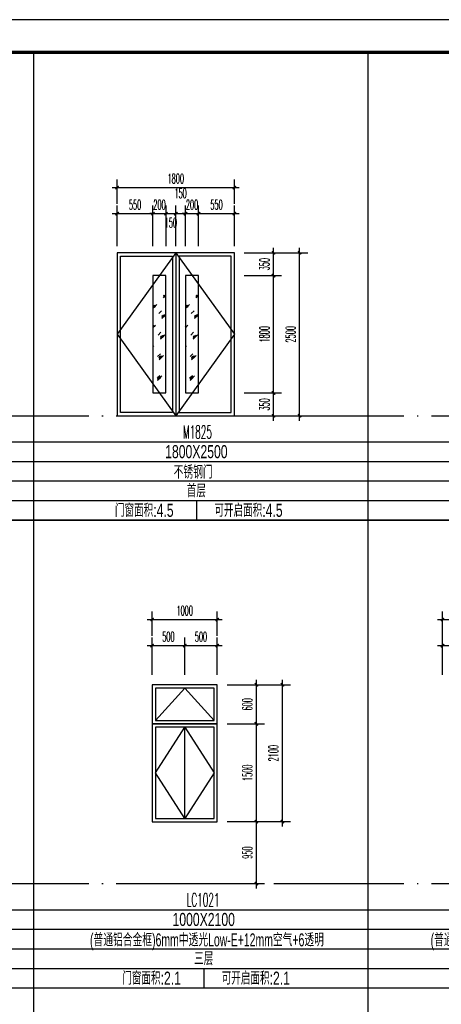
# Model space of a CAD drawing. Extents: x 1779708 to 7299578, y -1121471 to 88434.
# Tile 867 of 1056: x 6582374 to 6588846, y -959251 to -944150. Entities that reach past the tile are written whole.
import ezdxf
from ezdxf.enums import TextEntityAlignment as Align

# ---------------------------------------------------------------- set-up
doc = ezdxf.new("R2010")
doc.units = 0
doc.header["$LTSCALE"] = 1000
doc.header["$MEASUREMENT"] = 0
doc.linetypes.add('DOTE', pattern=[2.42, 2, -0.2, 0.02, -0.2])
doc.layers.get('0').update_dxf_attribs({"linetype": 'CONTINUOUS'})
doc.layers.get('Defpoints').update_dxf_attribs({"linetype": 'CONTINUOUS'})
for name, color, linetype in [('DOTE', 1, 'DOTE'), ('NONE', 7, 'CONTINUOUS'), ('PUB_DIM', 3, 'CONTINUOUS'), ('PUB_TAB', 7, 'CONTINUOUS'), ('PUB_TEXT', 7, 'CONTINUOUS'), ('PUB_TITLE', 4, 'CONTINUOUS'), ('WINDOW', 2, 'CONTINUOUS'), ('可见线', 6, 'CONTINUOUS'), ('立面细线', 114, 'CONTINUOUS')]:
    doc.layers.add(name, color=color, linetype=linetype)
doc.styles.add('_TCH_DIM_T3', font='SIMPLEX.shx', dxfattribs={"width": 0.494118, "bigfont": 'GBCBIG.shx'})
doc.styles.add('dim_font', font='SIMPLEX.shx', dxfattribs={"width": 0.8})
doc.styles.add('华正字体', font='huazheng.shx', dxfattribs={"width": 0.7, "bigfont": 'hztxt.shx'})
doc.dimstyles.new('_TCH_ARCH&&50', dxfattribs={"dimtxt": 148.75, "dimasz": 50, "dimexe": 125, "dimexo": 150, "dimgap": 63.125, "dimtad": 1, "dimdec": 0, "dimzin": 0, "dimdsep": 46, "dimtxsty": '_TCH_DIM_T3', "dimblk": 'ARCHTICK', "dimcen": 0.09, "dimdle": 75, "dimclrt": 7, "dimazin": 2, "dimtfac": 1, "dimtdec": 0, "dimtix": 1, "dimtmove": 2, "dimatfit": 3, "dimfxl": 250, "dimtolj": 1, "dimtzin": 0, "dimarcsym": 0})

# ---------------------------------------------------------------- blocks, each defined once
blk = doc.blocks.new('A$C3D8761CE')
at = {"layer": 'PUB_TITLE'}
blk.add_lwpolyline([(0, 0), (84100, 0), (84100, 59400), (0, 59400)], close=True, dxfattribs=at)
at = {"layer": 'PUB_TITLE', "const_width": 100}
blk.add_lwpolyline([(2500, 1000), (83100, 1000), (83100, 58400), (2500, 58400)], close=True, dxfattribs=at)
blk = doc.blocks.new('_ArchTick')
at = {"color": 0, "linetype": 'ByBlock', "const_width": 0.4}
blk.add_lwpolyline([(-0.5, -0.5), (0.5, 0.5)], dxfattribs=at)
blk = doc.blocks.new('*D2975')
at = {"layer": 'Defpoints', "color": 0, "transparency": 16777216}
for p in [(6585407, -954350), (6586007, -954350), (6585407, -954950)]:
    blk.add_point(p, dxfattribs=at)
at = {"layer": 'PUB_DIM', "color": 0, "lineweight": -2, "transparency": 16777216}
for p, q in [((6585557, -954350), (6586132, -954350)), ((6586007, -955025), (6586007, -954275)), ((6585557, -954950), (6586132, -954950))]:
    blk.add_line(p, q, dxfattribs=at)
at = {"layer": 'PUB_DIM', "color": 0, "lineweight": -2, "transparency": 16777216, "xscale": 50, "yscale": 50, "zscale": 50}
for p, rotation in [((6586007, -954350), 90), ((6586007, -954950), 270)]:
    blk.add_blockref('_ArchTick', p, dxfattribs=dict(at, rotation=rotation))
at = {"layer": 'PUB_DIM', "color": 7, "transparency": 16777216, "insert": (6585869, -954650), "char_height": 148.8, "attachment_point": 5, "rotation": 90, "style": '_TCH_DIM_T3'}
blk.add_mtext('\\A1;600', dxfattribs=at)
blk = doc.blocks.new('*D2976')
at = {"layer": 'Defpoints', "color": 0, "transparency": 16777216}
for p in [(6585407, -954950), (6586007, -954950), (6585407, -956450)]:
    blk.add_point(p, dxfattribs=at)
at = {"layer": 'PUB_DIM', "color": 0, "lineweight": -2, "transparency": 16777216}
for p, q in [((6585557, -954950), (6586132, -954950)), ((6586007, -956525), (6586007, -954875)), ((6585557, -956450), (6586132, -956450))]:
    blk.add_line(p, q, dxfattribs=at)
at = {"layer": 'PUB_DIM', "color": 0, "lineweight": -2, "transparency": 16777216, "xscale": 50, "yscale": 50, "zscale": 50}
for p, rotation in [((6586007, -954950), 90), ((6586007, -956450), 270)]:
    blk.add_blockref('_ArchTick', p, dxfattribs=dict(at, rotation=rotation))
at = {"layer": 'PUB_DIM', "color": 7, "transparency": 16777216, "insert": (6585869, -955700), "char_height": 148.8, "attachment_point": 5, "rotation": 90, "style": '_TCH_DIM_T3'}
blk.add_mtext('\\A1;1500', dxfattribs=at)
blk = doc.blocks.new('*D2977')
at = {"layer": 'Defpoints', "color": 0, "transparency": 16777216}
for p in [(6585407, -956450), (6586007, -956450), (6585407, -957400)]:
    blk.add_point(p, dxfattribs=at)
at = {"layer": 'PUB_DIM', "color": 0, "lineweight": -2, "transparency": 16777216}
for p, q in [((6585557, -956450), (6586132, -956450)), ((6586007, -957475), (6586007, -956375)), ((6585557, -957400), (6586132, -957400))]:
    blk.add_line(p, q, dxfattribs=at)
at = {"layer": 'PUB_DIM', "color": 0, "lineweight": -2, "transparency": 16777216, "xscale": 50, "yscale": 50, "zscale": 50}
for p, rotation in [((6586007, -956450), 90), ((6586007, -957400), 270)]:
    blk.add_blockref('_ArchTick', p, dxfattribs=dict(at, rotation=rotation))
at = {"layer": 'PUB_DIM', "color": 7, "transparency": 16777216, "insert": (6585869, -956925), "char_height": 148.8, "attachment_point": 5, "rotation": 90, "style": '_TCH_DIM_T3'}
blk.add_mtext('\\A1;950', dxfattribs=at)
blk = doc.blocks.new('*D2978')
at = {"layer": 'Defpoints', "color": 0, "transparency": 16777216}
for p in [(6584907, -953750), (6584407, -954350), (6584907, -954350)]:
    blk.add_point(p, dxfattribs=at)
at = {"layer": 'PUB_DIM', "color": 0, "lineweight": -2, "transparency": 16777216}
for p, q in [((6584407, -954200), (6584407, -953625)), ((6584907, -954200), (6584907, -953625)), ((6584332, -953750), (6584982, -953750))]:
    blk.add_line(p, q, dxfattribs=at)
at = {"layer": 'PUB_DIM', "color": 0, "lineweight": -2, "transparency": 16777216, "xscale": 50, "yscale": 50, "zscale": 50, "rotation": 180}
blk.add_blockref('_ArchTick', (6584407, -953750), dxfattribs=at)
at = {"layer": 'PUB_DIM', "color": 0, "lineweight": -2, "transparency": 16777216, "xscale": 50, "yscale": 50, "zscale": 50}
blk.add_blockref('_ArchTick', (6584907, -953750), dxfattribs=at)
at = {"layer": 'PUB_DIM', "color": 7, "transparency": 16777216, "insert": (6584657, -953613), "char_height": 148.8, "attachment_point": 5, "style": '_TCH_DIM_T3'}
blk.add_mtext('\\A1;500', dxfattribs=at)
blk = doc.blocks.new('*D2979')
at = {"layer": 'Defpoints', "color": 0, "transparency": 16777216}
for p in [(6585407, -953750), (6584907, -954350), (6585407, -954350)]:
    blk.add_point(p, dxfattribs=at)
at = {"layer": 'PUB_DIM', "color": 0, "lineweight": -2, "transparency": 16777216}
for p, q in [((6584907, -954200), (6584907, -953625)), ((6585407, -954200), (6585407, -953625)), ((6584832, -953750), (6585482, -953750))]:
    blk.add_line(p, q, dxfattribs=at)
at = {"layer": 'PUB_DIM', "color": 0, "lineweight": -2, "transparency": 16777216, "xscale": 50, "yscale": 50, "zscale": 50, "rotation": 180}
blk.add_blockref('_ArchTick', (6584907, -953750), dxfattribs=at)
at = {"layer": 'PUB_DIM', "color": 0, "lineweight": -2, "transparency": 16777216, "xscale": 50, "yscale": 50, "zscale": 50}
blk.add_blockref('_ArchTick', (6585407, -953750), dxfattribs=at)
at = {"layer": 'PUB_DIM', "color": 7, "transparency": 16777216, "insert": (6585157, -953613), "char_height": 148.8, "attachment_point": 5, "style": '_TCH_DIM_T3'}
blk.add_mtext('\\A1;500', dxfattribs=at)
blk = doc.blocks.new('*D2983')
at = {"layer": 'Defpoints', "color": 0, "transparency": 16777216}
for p in [(6589515, -953750), (6588865, -954350), (6589515, -954350)]:
    blk.add_point(p, dxfattribs=at)
at = {"layer": 'PUB_DIM', "color": 0, "lineweight": -2, "transparency": 16777216}
for p, q in [((6588865, -954200), (6588865, -953625)), ((6589515, -954200), (6589515, -953625)), ((6588790, -953750), (6589590, -953750))]:
    blk.add_line(p, q, dxfattribs=at)
at = {"layer": 'PUB_DIM', "color": 0, "lineweight": -2, "transparency": 16777216, "xscale": 50, "yscale": 50, "zscale": 50, "rotation": 180}
blk.add_blockref('_ArchTick', (6588865, -953750), dxfattribs=at)
at = {"layer": 'PUB_DIM', "color": 0, "lineweight": -2, "transparency": 16777216, "xscale": 50, "yscale": 50, "zscale": 50}
blk.add_blockref('_ArchTick', (6589515, -953750), dxfattribs=at)
at = {"layer": 'PUB_DIM', "color": 7, "transparency": 16777216, "insert": (6589190, -953613), "char_height": 148.8, "attachment_point": 5, "style": '_TCH_DIM_T3'}
blk.add_mtext('\\A1;650', dxfattribs=at)
blk = doc.blocks.new('*D3049')
at = {"layer": 'Defpoints', "color": 0, "transparency": 16777216}
for p in [(6590965, -953350), (6588865, -954200), (6590965, -954200)]:
    blk.add_point(p, dxfattribs=at)
at = {"layer": 'PUB_DIM', "color": 0, "lineweight": -2, "transparency": 16777216}
for p, q in [((6588865, -954050), (6588865, -953225)), ((6590965, -954050), (6590965, -953225)), ((6588790, -953350), (6591040, -953350))]:
    blk.add_line(p, q, dxfattribs=at)
at = {"layer": 'PUB_DIM', "color": 0, "lineweight": -2, "transparency": 16777216, "xscale": 50, "yscale": 50, "zscale": 50, "rotation": 180}
blk.add_blockref('_ArchTick', (6588865, -953350), dxfattribs=at)
at = {"layer": 'PUB_DIM', "color": 0, "lineweight": -2, "transparency": 16777216, "xscale": 50, "yscale": 50, "zscale": 50}
blk.add_blockref('_ArchTick', (6590965, -953350), dxfattribs=at)
at = {"layer": 'PUB_DIM', "color": 7, "transparency": 16777216, "insert": (6589915, -953213), "char_height": 148.8, "attachment_point": 5, "style": '_TCH_DIM_T3'}
blk.add_mtext('\\A1;2100', dxfattribs=at)
blk = doc.blocks.new('*D3058')
at = {"layer": 'Defpoints', "color": 0, "transparency": 16777216}
for p in [(6585557, -954350), (6586407, -954350), (6585557, -956450)]:
    blk.add_point(p, dxfattribs=at)
at = {"layer": 'PUB_DIM', "color": 0, "lineweight": -2, "transparency": 16777216}
for p, q in [((6585707, -954350), (6586532, -954350)), ((6586407, -956525), (6586407, -954275)), ((6585707, -956450), (6586532, -956450))]:
    blk.add_line(p, q, dxfattribs=at)
at = {"layer": 'PUB_DIM', "color": 0, "lineweight": -2, "transparency": 16777216, "xscale": 50, "yscale": 50, "zscale": 50}
for p, rotation in [((6586407, -954350), 90), ((6586407, -956450), 270)]:
    blk.add_blockref('_ArchTick', p, dxfattribs=dict(at, rotation=rotation))
at = {"layer": 'PUB_DIM', "color": 7, "transparency": 16777216, "insert": (6586269, -955400), "char_height": 148.8, "attachment_point": 5, "rotation": 90, "style": '_TCH_DIM_T3'}
blk.add_mtext('\\A1;2100', dxfattribs=at)
blk = doc.blocks.new('*D3059')
at = {"layer": 'Defpoints', "color": 0, "transparency": 16777216}
for p in [(6585407, -953350), (6584407, -953750), (6585407, -953750)]:
    blk.add_point(p, dxfattribs=at)
at = {"layer": 'PUB_DIM', "color": 0, "lineweight": -2, "transparency": 16777216}
for p, q in [((6584407, -953600), (6584407, -953225)), ((6585407, -953600), (6585407, -953225)), ((6584332, -953350), (6585482, -953350))]:
    blk.add_line(p, q, dxfattribs=at)
at = {"layer": 'PUB_DIM', "color": 0, "lineweight": -2, "transparency": 16777216, "xscale": 50, "yscale": 50, "zscale": 50, "rotation": 180}
blk.add_blockref('_ArchTick', (6584407, -953350), dxfattribs=at)
at = {"layer": 'PUB_DIM', "color": 0, "lineweight": -2, "transparency": 16777216, "xscale": 50, "yscale": 50, "zscale": 50}
blk.add_blockref('_ArchTick', (6585407, -953350), dxfattribs=at)
at = {"layer": 'PUB_DIM', "color": 7, "transparency": 16777216, "insert": (6584907, -953213), "char_height": 148.8, "attachment_point": 5, "style": '_TCH_DIM_T3'}
blk.add_mtext('\\A1;1000', dxfattribs=at)
blk = doc.blocks.new('*D3111')
at = {"layer": 'Defpoints', "color": 0, "transparency": 16777216}
for p in [(6585670, -947125), (6585120, -947775), (6585670, -947775)]:
    blk.add_point(p, dxfattribs=at)
at = {"layer": 'PUB_DIM', "color": 0, "lineweight": -2, "transparency": 16777216}
for p, q in [((6585045, -947125), (6585745, -947125)), ((6585120, -947625), (6585120, -947000)), ((6585670, -947625), (6585670, -947000))]:
    blk.add_line(p, q, dxfattribs=at)
at = {"layer": 'PUB_DIM', "color": 0, "lineweight": -2, "transparency": 16777216, "xscale": 50, "yscale": 50, "zscale": 50, "rotation": 180}
blk.add_blockref('_ArchTick', (6585120, -947125), dxfattribs=at)
at = {"layer": 'PUB_DIM', "color": 0, "lineweight": -2, "transparency": 16777216, "xscale": 50, "yscale": 50, "zscale": 50}
blk.add_blockref('_ArchTick', (6585670, -947125), dxfattribs=at)
at = {"layer": 'PUB_DIM', "color": 7, "transparency": 16777216, "insert": (6585395, -946988), "char_height": 148.8, "attachment_point": 5, "style": '_TCH_DIM_T3'}
blk.add_mtext('\\A1;550', dxfattribs=at)
blk = doc.blocks.new('*D3112')
at = {"layer": 'Defpoints', "color": 0, "transparency": 16777216}
for p in [(6585120, -947125), (6584920, -947775), (6585120, -947775)]:
    blk.add_point(p, dxfattribs=at)
at = {"layer": 'PUB_DIM', "color": 0, "lineweight": -2, "transparency": 16777216}
for p, q in [((6584920, -947125), (6584870, -947125)), ((6584920, -947625), (6584920, -947000)), ((6584920, -947125), (6585120, -947125)), ((6585120, -947625), (6585120, -947000)), ((6585120, -947125), (6585170, -947125))]:
    blk.add_line(p, q, dxfattribs=at)
at = {"layer": 'PUB_DIM', "color": 0, "lineweight": -2, "transparency": 16777216, "xscale": 50, "yscale": 50, "zscale": 50}
blk.add_blockref('_ArchTick', (6584920, -947125), dxfattribs=at)
at = {"layer": 'PUB_DIM', "color": 0, "lineweight": -2, "transparency": 16777216, "xscale": 50, "yscale": 50, "zscale": 50, "rotation": 180}
blk.add_blockref('_ArchTick', (6585120, -947125), dxfattribs=at)
at = {"layer": 'PUB_DIM', "color": 7, "transparency": 16777216, "insert": (6585020, -946988), "char_height": 148.8, "attachment_point": 5, "style": '_TCH_DIM_T3'}
blk.add_mtext('\\A1;200', dxfattribs=at)
blk = doc.blocks.new('*D3113')
at = {"layer": 'Defpoints', "color": 0, "transparency": 16777216}
for p in [(6584920, -947125), (6584770, -947775), (6584920, -947775)]:
    blk.add_point(p, dxfattribs=at)
at = {"layer": 'PUB_DIM', "color": 0, "lineweight": -2, "transparency": 16777216}
for p, q in [((6584695, -947125), (6584995, -947125)), ((6584770, -947625), (6584770, -947000)), ((6584920, -947625), (6584920, -947000))]:
    blk.add_line(p, q, dxfattribs=at)
at = {"layer": 'PUB_DIM', "color": 0, "lineweight": -2, "transparency": 16777216, "xscale": 50, "yscale": 50, "zscale": 50, "rotation": 180}
blk.add_blockref('_ArchTick', (6584770, -947125), dxfattribs=at)
at = {"layer": 'PUB_DIM', "color": 0, "lineweight": -2, "transparency": 16777216, "xscale": 50, "yscale": 50, "zscale": 50}
blk.add_blockref('_ArchTick', (6584920, -947125), dxfattribs=at)
at = {"layer": 'PUB_DIM', "color": 7, "transparency": 16777216, "insert": (6584845, -946813), "char_height": 148.8, "attachment_point": 5, "style": '_TCH_DIM_T3'}
blk.add_mtext('\\A1;150', dxfattribs=at)
blk = doc.blocks.new('*D3114')
at = {"layer": 'Defpoints', "color": 0, "transparency": 16777216}
for p in [(6584770, -947125), (6584620, -947775), (6584770, -947775)]:
    blk.add_point(p, dxfattribs=at)
at = {"layer": 'PUB_DIM', "color": 0, "lineweight": -2, "transparency": 16777216}
for p, q in [((6584545, -947125), (6584845, -947125)), ((6584620, -947625), (6584620, -947000)), ((6584770, -947625), (6584770, -947000))]:
    blk.add_line(p, q, dxfattribs=at)
at = {"layer": 'PUB_DIM', "color": 0, "lineweight": -2, "transparency": 16777216, "xscale": 50, "yscale": 50, "zscale": 50, "rotation": 180}
blk.add_blockref('_ArchTick', (6584620, -947125), dxfattribs=at)
at = {"layer": 'PUB_DIM', "color": 0, "lineweight": -2, "transparency": 16777216, "xscale": 50, "yscale": 50, "zscale": 50}
blk.add_blockref('_ArchTick', (6584770, -947125), dxfattribs=at)
at = {"layer": 'PUB_DIM', "color": 7, "transparency": 16777216, "insert": (6584695, -947263), "char_height": 148.8, "attachment_point": 5, "style": '_TCH_DIM_T3'}
blk.add_mtext('\\A1;150', dxfattribs=at)
blk = doc.blocks.new('*D3115')
at = {"layer": 'Defpoints', "color": 0, "transparency": 16777216}
for p in [(6584620, -947125), (6584420, -947775), (6584620, -947775)]:
    blk.add_point(p, dxfattribs=at)
at = {"layer": 'PUB_DIM', "color": 0, "lineweight": -2, "transparency": 16777216}
for p, q in [((6584420, -947125), (6584370, -947125)), ((6584420, -947625), (6584420, -947000)), ((6584420, -947125), (6584620, -947125)), ((6584620, -947625), (6584620, -947000)), ((6584620, -947125), (6584670, -947125))]:
    blk.add_line(p, q, dxfattribs=at)
at = {"layer": 'PUB_DIM', "color": 0, "lineweight": -2, "transparency": 16777216, "xscale": 50, "yscale": 50, "zscale": 50}
blk.add_blockref('_ArchTick', (6584420, -947125), dxfattribs=at)
at = {"layer": 'PUB_DIM', "color": 0, "lineweight": -2, "transparency": 16777216, "xscale": 50, "yscale": 50, "zscale": 50, "rotation": 180}
blk.add_blockref('_ArchTick', (6584620, -947125), dxfattribs=at)
at = {"layer": 'PUB_DIM', "color": 7, "transparency": 16777216, "insert": (6584520, -946988), "char_height": 148.8, "attachment_point": 5, "style": '_TCH_DIM_T3'}
blk.add_mtext('\\A1;200', dxfattribs=at)
blk = doc.blocks.new('*D3116')
at = {"layer": 'Defpoints', "color": 0, "transparency": 16777216}
for p in [(6584420, -947125), (6583870, -947775), (6584420, -947775)]:
    blk.add_point(p, dxfattribs=at)
at = {"layer": 'PUB_DIM', "color": 0, "lineweight": -2, "transparency": 16777216}
for p, q in [((6583795, -947125), (6584495, -947125)), ((6583870, -947625), (6583870, -947000)), ((6584420, -947625), (6584420, -947000))]:
    blk.add_line(p, q, dxfattribs=at)
at = {"layer": 'PUB_DIM', "color": 0, "lineweight": -2, "transparency": 16777216, "xscale": 50, "yscale": 50, "zscale": 50, "rotation": 180}
blk.add_blockref('_ArchTick', (6583870, -947125), dxfattribs=at)
at = {"layer": 'PUB_DIM', "color": 0, "lineweight": -2, "transparency": 16777216, "xscale": 50, "yscale": 50, "zscale": 50}
blk.add_blockref('_ArchTick', (6584420, -947125), dxfattribs=at)
at = {"layer": 'PUB_DIM', "color": 7, "transparency": 16777216, "insert": (6584145, -946988), "char_height": 148.8, "attachment_point": 5, "style": '_TCH_DIM_T3'}
blk.add_mtext('\\A1;550', dxfattribs=at)
blk = doc.blocks.new('*D3117')
at = {"layer": 'Defpoints', "color": 0, "transparency": 16777216}
for p in [(6585670, -949875), (6586270, -949875), (6585670, -950225)]:
    blk.add_point(p, dxfattribs=at)
at = {"layer": 'PUB_DIM', "color": 0, "lineweight": -2, "transparency": 16777216}
for p, q in [((6586270, -950300), (6586270, -949800)), ((6585820, -949875), (6586395, -949875)), ((6585820, -950225), (6586395, -950225))]:
    blk.add_line(p, q, dxfattribs=at)
at = {"layer": 'PUB_DIM', "color": 0, "lineweight": -2, "transparency": 16777216, "xscale": 50, "yscale": 50, "zscale": 50}
for p, rotation in [((6586270, -949875), 90), ((6586270, -950225), 270)]:
    blk.add_blockref('_ArchTick', p, dxfattribs=dict(at, rotation=rotation))
at = {"layer": 'PUB_DIM', "color": 7, "transparency": 16777216, "insert": (6586132, -950050), "char_height": 148.8, "attachment_point": 5, "rotation": 90, "style": '_TCH_DIM_T3'}
blk.add_mtext('\\A1;350', dxfattribs=at)
blk = doc.blocks.new('*D3118')
at = {"layer": 'Defpoints', "color": 0, "transparency": 16777216}
for p in [(6585670, -948075), (6586270, -948075), (6585670, -949875)]:
    blk.add_point(p, dxfattribs=at)
at = {"layer": 'PUB_DIM', "color": 0, "lineweight": -2, "transparency": 16777216}
for p, q in [((6586270, -949950), (6586270, -948000)), ((6585820, -948075), (6586395, -948075)), ((6585820, -949875), (6586395, -949875))]:
    blk.add_line(p, q, dxfattribs=at)
at = {"layer": 'PUB_DIM', "color": 0, "lineweight": -2, "transparency": 16777216, "xscale": 50, "yscale": 50, "zscale": 50}
for p, rotation in [((6586270, -948075), 90), ((6586270, -949875), 270)]:
    blk.add_blockref('_ArchTick', p, dxfattribs=dict(at, rotation=rotation))
at = {"layer": 'PUB_DIM', "color": 7, "transparency": 16777216, "insert": (6586132, -948975), "char_height": 148.8, "attachment_point": 5, "rotation": 90, "style": '_TCH_DIM_T3'}
blk.add_mtext('\\A1;1800', dxfattribs=at)
blk = doc.blocks.new('*D3119')
at = {"layer": 'Defpoints', "color": 0, "transparency": 16777216}
for p in [(6585670, -947725), (6586270, -947725), (6585670, -948075)]:
    blk.add_point(p, dxfattribs=at)
at = {"layer": 'PUB_DIM', "color": 0, "lineweight": -2, "transparency": 16777216}
for p, q in [((6585820, -947725), (6586395, -947725)), ((6586270, -948150), (6586270, -947650)), ((6585820, -948075), (6586395, -948075))]:
    blk.add_line(p, q, dxfattribs=at)
at = {"layer": 'PUB_DIM', "color": 0, "lineweight": -2, "transparency": 16777216, "xscale": 50, "yscale": 50, "zscale": 50}
for p, rotation in [((6586270, -947725), 90), ((6586270, -948075), 270)]:
    blk.add_blockref('_ArchTick', p, dxfattribs=dict(at, rotation=rotation))
at = {"layer": 'PUB_DIM', "color": 7, "transparency": 16777216, "insert": (6586132, -947900), "char_height": 148.8, "attachment_point": 5, "rotation": 90, "style": '_TCH_DIM_T3'}
blk.add_mtext('\\A1;350', dxfattribs=at)
blk = doc.blocks.new('*D3120')
at = {"layer": 'Defpoints', "color": 0, "transparency": 16777216}
for p in [(6585670, -946725), (6583870, -947125), (6585670, -947125)]:
    blk.add_point(p, dxfattribs=at)
at = {"layer": 'PUB_DIM', "color": 0, "lineweight": -2, "transparency": 16777216}
for p, q in [((6583870, -946975), (6583870, -946600)), ((6585670, -946975), (6585670, -946600)), ((6583795, -946725), (6585745, -946725))]:
    blk.add_line(p, q, dxfattribs=at)
at = {"layer": 'PUB_DIM', "color": 0, "lineweight": -2, "transparency": 16777216, "xscale": 50, "yscale": 50, "zscale": 50, "rotation": 180}
blk.add_blockref('_ArchTick', (6583870, -946725), dxfattribs=at)
at = {"layer": 'PUB_DIM', "color": 0, "lineweight": -2, "transparency": 16777216, "xscale": 50, "yscale": 50, "zscale": 50}
blk.add_blockref('_ArchTick', (6585670, -946725), dxfattribs=at)
at = {"layer": 'PUB_DIM', "color": 7, "transparency": 16777216, "insert": (6584770, -946587), "char_height": 148.8, "attachment_point": 5, "style": '_TCH_DIM_T3'}
blk.add_mtext('\\A1;1800', dxfattribs=at)
blk = doc.blocks.new('*D3121')
at = {"layer": 'Defpoints', "color": 0, "transparency": 16777216}
for p in [(6586170, -947725), (6586670, -947725), (6586170, -950225)]:
    blk.add_point(p, dxfattribs=at)
at = {"layer": 'PUB_DIM', "color": 0, "lineweight": -2, "transparency": 16777216}
for p, q in [((6586320, -947725), (6586795, -947725)), ((6586670, -950300), (6586670, -947650)), ((6586320, -950225), (6586795, -950225))]:
    blk.add_line(p, q, dxfattribs=at)
at = {"layer": 'PUB_DIM', "color": 0, "lineweight": -2, "transparency": 16777216, "xscale": 50, "yscale": 50, "zscale": 50}
for p, rotation in [((6586670, -947725), 90), ((6586670, -950225), 270)]:
    blk.add_blockref('_ArchTick', p, dxfattribs=dict(at, rotation=rotation))
at = {"layer": 'PUB_DIM', "color": 7, "transparency": 16777216, "insert": (6586532, -948975), "char_height": 148.8, "attachment_point": 5, "rotation": 90, "style": '_TCH_DIM_T3'}
blk.add_mtext('\\A1;2500', dxfattribs=at)

msp = doc.modelspace()

# ---------------------------------------------------------------- hatches: boundary and pattern name
at = {"layer": 'WINDOW'}
h = msp.add_hatch(dxfattribs=at)
h.set_pattern_fill('玻璃1', color=114, scale=30, style=0)
h.set_pattern_definition([(45, (1418357.19, 322736.14), (-146.965073, 146.965073), [67.2, -172.8]), (45, (1418385.99, 322748.14), (-146.965073, 146.965073), [28.8, -211.2]), (45, (1418357.19, 322748.14), (-146.965073, 146.965073), [48, -192]), (45, (1418371.59, 322736.14), (161.220346, -161.220346), [60, -180]), (45, (1418357.19, 322724.14), (-146.965073, 146.965073), [96, -144]), (45, (1418357.19, 322760.14), (-146.965073, 146.965073), [24, -216])])
h.paths.add_polyline_path([(6584419.6, -949875.2), (6584619.6, -949875.2), (6584619.6, -948375.2), (6584419.6, -948375.2)])
h = msp.add_hatch(dxfattribs=at)
h.set_pattern_fill('玻璃1', color=114, scale=30, style=0)
h.set_pattern_definition([(45, (1418857.19, 322736.14), (-146.965073, 146.965073), [67.2, -172.8]), (45, (1418885.99, 322748.14), (-146.965073, 146.965073), [28.8, -211.2]), (45, (1418857.19, 322748.14), (-146.965073, 146.965073), [48, -192]), (45, (1418871.59, 322736.14), (161.220346, -161.220346), [60, -180]), (45, (1418857.19, 322724.14), (-146.965073, 146.965073), [96, -144]), (45, (1418857.19, 322760.14), (-146.965073, 146.965073), [24, -216])])
h.paths.add_polyline_path([(6584919.6, -949875.2), (6585119.6, -949875.2), (6585119.6, -948375.2), (6584919.6, -948375.2)])

# ---------------------------------------------------------------- linework, layer by layer
msp.add_line((6597973.1, -951825.2), (6561173.1, -951825.2))
msp.add_line((6597973.1, -951825.2), (6561173.1, -951825.2))
at = {"layer": 'DOTE'}
for p, q in [((6562073.1, -950225.2), (6597973.1, -950225.2)), ((6562073.1, -957400.2), (6597973.1, -957400.2))]:
    msp.add_line(p, q, dxfattribs=at)
at = {"layer": 'PUB_TAB'}
for p, q in [((6582587.4, -944650.2), (6582587.4, -973350.2)), ((6587715.9, -944650.2), (6587715.9, -973350.2)), ((6561173.1, -950625.2), (6597973.1, -950625.2)), ((6561173.1, -950925.2), (6597973.1, -950925.2)), ((6561173.1, -951225.2), (6597973.1, -951225.2)), ((6561173.1, -951525.2), (6597973.1, -951525.2)), ((6585086.1, -951525.2), (6585086.1, -951825.2)), ((6561173.1, -951825.2), (6597973.1, -951825.2)), ((6561173.1, -957800.2), (6597973.1, -957800.2)), ((6561173.1, -958100.2), (6597973.1, -958100.2)), ((6561173.1, -958400.2), (6597973.1, -958400.2)), ((6561173.1, -958700.2), (6597973.1, -958700.2)), ((6585198.9, -958700.2), (6585198.9, -959000.2)), ((6561173.1, -959000.2), (6597973.1, -959000.2))]:
    msp.add_line(p, q, dxfattribs=at)
at = {"layer": 'WINDOW'}
msp.add_line((6584769.6, -947725.2), (6584769.6, -950225.2), dxfattribs=at)
at = {"layer": 'WINDOW', "color": 114}
for points in [[(6584769.6, -947725.2), (6583869.6, -948975.2), (6584769.6, -950225.2)], [(6584769.6, -947725.2), (6585669.6, -948975.2), (6584769.6, -950225.2)]]:
    msp.add_lwpolyline(points, dxfattribs=at)
at = {"layer": 'WINDOW'}
for points in [[(6585669.6, -947725.2), (6583869.6, -947725.2), (6583869.6, -950225.2), (6585669.6, -950225.2)], [(6584419.6, -949875.2), (6584619.6, -949875.2), (6584619.6, -948075.2), (6584419.6, -948075.2)], [(6584919.6, -949875.2), (6585119.6, -949875.2), (6585119.6, -948075.2), (6584919.6, -948075.2)], [(6584406.9, -954950.2), (6585406.9, -954950.2), (6585406.9, -954350.2), (6584406.9, -954350.2)], [(6584406.9, -956450.2), (6585406.9, -956450.2), (6585406.9, -954950.2), (6584406.9, -954950.2)]]:
    msp.add_lwpolyline(points, close=True, dxfattribs=at)
at = {"layer": 'WINDOW', "color": 114}
for points in [[(6584719.6, -947775.2), (6584719.6, -950175.2), (6583919.6, -950175.2), (6583919.6, -947775.2)], [(6584819.6, -947775.2), (6584819.6, -950175.2), (6585619.6, -950175.2), (6585619.6, -947775.2)]]:
    msp.add_lwpolyline(points, close=True, dxfattribs=at)
at = {"layer": '立面细线'}
msp.add_line((6584906.9, -956400.2), (6584906.9, -955000.2), dxfattribs=at)
for points in [[(6584456.9, -954900.2), (6585356.9, -954900.2), (6585356.9, -954400.2), (6584456.9, -954400.2)], [(6584456.9, -956400.2), (6585356.9, -956400.2), (6585356.9, -955000.2), (6584456.9, -955000.2)]]:
    msp.add_lwpolyline(points, close=True, dxfattribs=at)
for points in [[(6584456.9, -954900.2), (6584906.9, -954400.2), (6585356.9, -954900.2)], [(6584906.9, -956400.2), (6584456.9, -955700.2), (6584906.9, -955000.2), (6585356.9, -955700.2), (6584906.9, -956400.2)]]:
    msp.add_lwpolyline(points, dxfattribs=at)

# ---------------------------------------------------------------- block references
at = {"layer": '可见线', "xscale": 0.5, "yscale": 0.5, "zscale": 0.5}
msp.add_blockref('A$C3D8761CE', (6559923.1, -973850.2), dxfattribs=at)

# ---------------------------------------------------------------- texts
at = {"layer": 'NONE', "style": 'dim_font', "width": 0.5}
for s, p in [('M1825', (6584879.6, -950574)), ('LC1021', (6584935.7, -957749))]:
    msp.add_text(s, height=200, dxfattribs=at).set_placement(p)
at = {"layer": 'PUB_TAB', "style": '华正字体', "width": 0.7}
for s, p in [('1800X2500', (6585086.1, -950875.2)), ('首层', (6585086.1, -951475.2)), ('门窗面积:4.5', (6584286.1, -951775.2)), ('可开启面积:4.5', (6585886.1, -951775.2)), ('1000X2100', (6585198.9, -958050.2)), ('三层', (6585198.9, -958650.2)), ('门窗面积:2.1', (6584398.9, -958950.2)), ('可开启面积:2.1', (6585998.9, -958950.2))]:
    msp.add_text(s, height=200, dxfattribs=at).set_placement(p, align=Align.CENTER)
at = {"layer": 'PUB_TEXT', "style": '华正字体', "width": 0.6}
for s, p in [('不锈钢门', (6585036.5, -951187.8)), ('(普通铝合金框)6mm中透光Low-E+12mm空气+6透明', (6585248.5, -958362.8)), ('(普通铝合金框)6mm中透光Low-E+12mm空气+6透明', (6590477.5, -958362.8))]:
    msp.add_text(s, height=200, dxfattribs=at).set_placement(p, align=Align.CENTER)

# ---------------------------------------------------------------- dimensions: what is measured, and where the dimension line sits
at = {"layer": 'PUB_DIM'}
for p1, p2, distance, picture, middle in [((6583869.6, -947125.2), (6585669.6, -947125.2), 400.4, '*D3120', (6584769.6, -946587.3)), ((6583869.6, -947775.2), (6584419.6, -947775.2), 650, '*D3116', (6584144.6, -946987.7)), ((6584419.6, -947775.2), (6584619.6, -947775.2), 650, '*D3115', (6584519.6, -946987.7)), ((6584919.6, -947775.2), (6585119.6, -947775.2), 650, '*D3112', (6585019.6, -946987.7)), ((6585119.6, -947775.2), (6585669.6, -947775.2), 650, '*D3111', (6585394.6, -946987.7)), ((6585669.6, -948075.2), (6585669.6, -947725.2), -600.1, '*D3119', (6586132.2, -947900.2)), ((6586169.7, -950225.2), (6586169.7, -947725.2), -500, '*D3121', (6586532.2, -948975.2)), ((6585669.6, -949875.2), (6585669.6, -948075.2), -600.1, '*D3118', (6586132.2, -948975.2)), ((6585669.6, -950225.2), (6585669.6, -949875.2), -600.1, '*D3117', (6586132.2, -950050.2)), ((6584406.9, -953750.1), (6585406.9, -953750.1), 399.6, '*D3059', (6584906.9, -953213)), ((6588865.1, -954200.2), (6590965.1, -954200.2), 850, '*D3049', (6589915.1, -953212.7)), ((6584406.9, -954350.2), (6584906.9, -954350.2), 600.1, '*D2978', (6584656.9, -953612.6)), ((6584906.9, -954350.2), (6585406.9, -954350.2), 600.1, '*D2979', (6585156.9, -953612.6)), ((6588865.1, -954350.2), (6589515.1, -954350.2), 599.8, '*D2983', (6589190.1, -953612.9)), ((6585406.9, -954950.2), (6585406.9, -954350.2), -599.6, '*D2975', (6585869.1, -954650.2)), ((6585556.9, -956450.2), (6585556.9, -954350.2), -849.8, '*D3058', (6586269.2, -955400.2)), ((6585406.9, -956450.2), (6585406.9, -954950.2), -599.6, '*D2976', (6585869.1, -955700.2)), ((6585406.9, -957400.2), (6585406.9, -956450.2), -599.6, '*D2977', (6585869.1, -956925.2))]:
    dim = msp.add_aligned_dim(p1=p1, p2=p2, distance=distance, dimstyle='_TCH_ARCH&&50', dxfattribs=at)
    dim.commit()
    dim.dimension.update_dxf_attribs({"geometry": picture, "text_midpoint": middle})
for base, p1, p2, picture, middle in [((6584919.6, -947125.2), (6584769.6, -947775.2), (6584919.6, -947775.2), '*D3113', (6584844.6, -946812.7)), ((6584769.6, -947125.2), (6584619.6, -947775.2), (6584769.6, -947775.2), '*D3114', (6584694.6, -947262.7))]:
    dim = msp.add_linear_dim(base=base, p1=p1, p2=p2, angle=0, dimstyle='_TCH_ARCH&&50', dxfattribs=at)
    dim.commit()
    dim.dimension.update_dxf_attribs({"geometry": picture, "text_midpoint": middle, "dimtype": 161})

doc.saveas('drawing.dxf')
